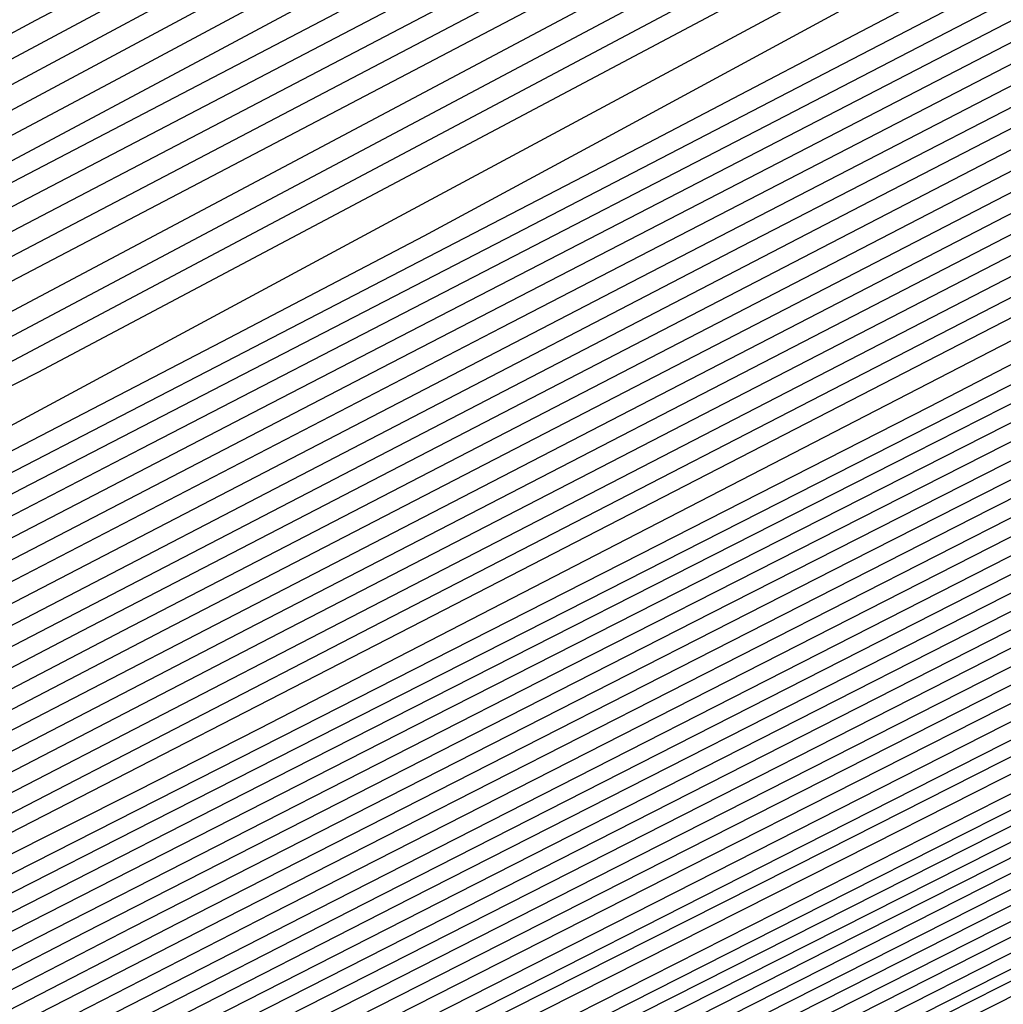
# Model space of a CAD drawing. Extents: x 3249832 to 3255657, y 13789405 to 13793316.
# Tile 373 of 656: x 3254714.92 to 3254715.95, y 13790588.89 to 13790589.91. Entities that reach past the tile are written whole.
import ezdxf

# ---------------------------------------------------------------- set-up
doc = ezdxf.new("R2010")
doc.units = 0
doc.header["$LTSCALE"] = 100
doc.header["$MEASUREMENT"] = 0
for name, color, linetype in [('GRATIO_CON', 10, 'CONTINUOUS'), ('GRATIO_ICON', 7, 'CONTINUOUS'), ('TARGETS_EAST', 7, 'CONTINUOUS')]:
    doc.layers.add(name, color=color, linetype=linetype)

# ---------------------------------------------------------------- blocks, each defined once
blk = doc.blocks.new('Gratio_032316_contours')
at = {"layer": 'GRATIO_CON', "color": 1, "linetype": 'Continuous', "flags": 128}
for points in [[(3254692.4887, 13790577.6457), (3254701.3754, 13790581.893), (3254708.9279, 13790585.5089), (3254713.1479, 13790587.5316), (3254714.7022, 13790588.2788), (3254714.9237, 13790588.3879), (3254715.009, 13790588.4331), (3254715.6077, 13790588.7367), (3254717.2331, 13790589.5577), (3254720.2439, 13790591.0777), (3254724.3823, 13790593.1684), (3254729.2359, 13790595.6237), (3254734.3423, 13790598.2124), (3254739.037, 13790600.6008), (3254742.6052, 13790602.4297), (3254744.6092, 13790603.4787), (3254745.7211, 13790604.0829)], [(3254685.5623, 13790574.3682), (3254692.9579, 13790577.8894), (3254701.6558, 13790582.0461), (3254709.0481, 13790585.5838), (3254713.1792, 13790587.561), (3254714.7014, 13790588.2896), (3254714.9188, 13790588.3948), (3254714.9975, 13790588.4372), (3254715.5498, 13790588.7195), (3254717.0499, 13790589.4795), (3254719.8386, 13790590.8887), (3254723.7244, 13790592.8524), (3254728.3822, 13790595.2091), (3254733.413, 13790597.7598), (3254738.1195, 13790600.1541), (3254741.7301, 13790602.0041), (3254743.7623, 13790603.0666), (3254744.8898, 13790603.6778)], [(3254686.1924, 13790574.6882), (3254693.4274, 13790578.1329), (3254701.9363, 13790582.1993), (3254709.1682, 13790585.6599), (3254713.2098, 13790587.5938), (3254714.6992, 13790588.3063), (3254714.9121, 13790588.4088), (3254714.9844, 13790588.4475), (3254715.4908, 13790588.7062), (3254716.8662, 13790589.403), (3254719.4332, 13790590.7003), (3254723.0664, 13790592.5365), (3254727.5286, 13790594.7946), (3254732.4837, 13790597.3072), (3254737.2019, 13790599.7074), (3254740.855, 13790601.5786), (3254742.9154, 13790602.6545), (3254744.0584, 13790603.2727), (3254745.2603, 13790603.921)], [(3254686.8224, 13790575.0082), (3254693.8968, 13790578.3764), (3254702.2169, 13790582.3524), (3254709.2883, 13790585.736), (3254713.2404, 13790587.6267), (3254714.6969, 13790588.3229), (3254714.9054, 13790588.4228), (3254714.9712, 13790588.4578), (3254715.4318, 13790588.693), (3254716.6825, 13790589.3266), (3254719.0277, 13790590.5118), (3254722.4085, 13790592.2206), (3254726.6749, 13790594.38), (3254731.5543, 13790596.8545), (3254736.2844, 13790599.2608), (3254739.9799, 13790601.153), (3254742.0685, 13790602.2424), (3254743.2271, 13790602.8675), (3254744.4453, 13790603.5235), (3254746.4302, 13790604.5655)], [(3254688.0825, 13790575.6481), (3254694.8356, 13790578.8633), (3254702.778, 13790582.6587), (3254709.5285, 13790585.8883), (3254713.3016, 13790587.6925), (3254714.6925, 13790588.3563), (3254714.8919, 13790588.4508), (3254714.9449, 13790588.4784), (3254715.3138, 13790588.6665), (3254716.3151, 13790589.1737), (3254718.2169, 13790590.1349), (3254721.0927, 13790591.5889), (3254724.9675, 13790593.5508), (3254729.6956, 13790595.9493), (3254734.4493, 13790598.3674), (3254738.2298, 13790600.3019), (3254740.3746, 13790601.4183), (3254741.5643, 13790602.0572), (3254742.8154, 13790602.7285), (3254744.8542, 13790603.7972)], [(3254688.7126, 13790575.9681), (3254695.3051, 13790579.1068), (3254703.0585, 13790582.8118), (3254709.6486, 13790585.9644), (3254713.3321, 13790587.7254), (3254714.6902, 13790588.373), (3254714.8852, 13790588.4648), (3254714.9318, 13790588.4887), (3254715.2548, 13790588.6532), (3254716.1314, 13790589.0973), (3254717.8114, 13790589.9464), (3254720.4348, 13790591.273), (3254724.1138, 13790593.1362), (3254728.7663, 13790595.4966), (3254733.5317, 13790597.9207), (3254737.3547, 13790599.8764), (3254739.5277, 13790601.0062), (3254740.733, 13790601.6521), (3254742.0005, 13790602.331), (3254744.0662, 13790603.4131), (3254746.4898, 13790604.6831)], [(3254689.3426, 13790576.2881), (3254695.7745, 13790579.3503), (3254703.3391, 13790582.965), (3254709.7687, 13790586.0406), (3254713.3627, 13790587.7583), (3254714.688, 13790588.3896), (3254714.8784, 13790588.4788), (3254714.9186, 13790588.4989), (3254715.1958, 13790588.64), (3254715.9477, 13790589.0209), (3254717.406, 13790589.758), (3254719.7768, 13790590.9571), (3254723.2601, 13790592.7216), (3254727.837, 13790595.044), (3254732.6141, 13790597.4741), (3254736.4797, 13790599.4508), (3254738.6808, 13790600.5941), (3254739.9016, 13790601.247), (3254741.1856, 13790601.9335), (3254743.2781, 13790603.029), (3254745.7336, 13790604.3149)], [(3254689.9727, 13790576.6081), (3254696.2439, 13790579.5938), (3254703.6196, 13790583.1181), (3254709.8888, 13790586.1167), (3254713.3933, 13790587.7912), (3254714.6858, 13790588.4063), (3254714.8717, 13790588.4927), (3254714.9055, 13790588.5092), (3254715.1367, 13790588.6267), (3254715.764, 13790588.9444), (3254717.0006, 13790589.5695), (3254719.1189, 13790590.6412), (3254722.4064, 13790592.307), (3254726.9076, 13790594.5914), (3254731.6966, 13790597.0274), (3254735.6046, 13790599.0253), (3254737.8339, 13790600.182), (3254739.0703, 13790600.8418), (3254740.3706, 13790601.5359), (3254742.4901, 13790602.6448), (3254744.9774, 13790603.9467)], [(3254691.2328, 13790577.248), (3254697.1828, 13790580.0808), (3254704.1807, 13790583.4244), (3254710.129, 13790586.269), (3254713.4545, 13790587.8569), (3254714.6813, 13790588.4397), (3254714.8582, 13790588.5207), (3254714.8792, 13790588.5298), (3254715.0187, 13790588.6002), (3254715.3966, 13790588.7916), (3254716.1897, 13790589.1926), (3254717.8031, 13790590.0095), (3254720.699, 13790591.4778), (3254725.0489, 13790593.6861), (3254729.8615, 13790596.1341), (3254733.8544, 13790598.1742), (3254736.14, 13790599.3578), (3254737.4076, 13790600.0316), (3254738.7408, 13790600.7409), (3254740.9141, 13790601.8765), (3254743.4649, 13790603.2103), (3254745.6215, 13790604.3595)], [(3254691.8629, 13790577.568), (3254697.6522, 13790580.3243), (3254704.4611, 13790583.5777), (3254710.2485, 13790586.3458), (3254713.4835, 13790587.8913), (3254714.6768, 13790588.4585), (3254714.8489, 13790588.537), (3254714.8506, 13790588.5348), (3254714.8518, 13790588.5334), (3254714.8527, 13790588.5327), (3254714.8664, 13790588.5395), (3254714.9598, 13790588.5869), (3254715.2129, 13790588.7152), (3254715.7842, 13790589.0041), (3254717.1452, 13790589.6936), (3254719.8453, 13790591.0632), (3254724.1196, 13790593.2335), (3254728.9439, 13790595.6874)], [(3254692.4929, 13790577.888), (3254698.1216, 13790580.5678), (3254704.7416, 13790583.7309), (3254710.3685, 13790586.422), (3254713.514, 13790587.9243), (3254714.6743, 13790588.4754), (3254714.8419, 13790588.5514), (3254714.8437, 13790588.549), (3254714.8451, 13790588.5474), (3254714.846, 13790588.5466), (3254714.8533, 13790588.5497), (3254714.9007, 13790588.5737), (3254715.0292, 13790588.6387), (3254715.3788, 13790588.8157), (3254716.4872, 13790589.3777), (3254718.9916, 13790590.6487), (3254723.1903, 13790592.7809), (3254728.0264, 13790595.2407)], [(3254690.0632, 13790576.7709), (3254693.123, 13790578.2079), (3254698.591, 13790580.8113), (3254705.0221, 13790583.884), (3254710.4885, 13790586.4982), (3254713.5444, 13790587.9574), (3254714.6719, 13790588.4924), (3254714.8349, 13790588.5658), (3254714.9582, 13790588.6248), (3254715.8092, 13790589.0544), (3254718.1159, 13790590.2241), (3254722.2424, 13790592.3192), (3254727.097, 13790594.7881), (3254731.2239, 13790596.8948), (3254733.5977, 13790598.1207), (3254734.9133, 13790598.8161), (3254736.296, 13790599.5483), (3254738.55, 13790600.7241), (3254741.1963, 13790602.1057), (3254743.4348, 13790603.2948), (3254744.6662, 13790603.9913), (3254745.0955, 13790604.2901)], [(3254691.5031, 13790577.4953), (3254694.3831, 13790578.8479), (3254699.5299, 13790581.2982), (3254705.5832, 13790584.1904), (3254710.7286, 13790586.6506), (3254713.6053, 13790588.0234), (3254714.6669, 13790588.5263), (3254714.8207, 13790588.5949), (3254714.8226, 13790588.5922), (3254714.824, 13790588.5906), (3254714.8248, 13790588.5899), (3254714.9363, 13790588.6462), (3254715.7142, 13790589.0415), (3254717.8254, 13790590.114), (3254721.6036, 13790592.0332), (3254726.0488, 13790594.2943), (3254729.8279, 13790596.2235)], [(3254692.223, 13790577.8575), (3254695.0131, 13790579.1679), (3254699.9993, 13790581.5417), (3254705.8637, 13790584.3435), (3254710.8487, 13790586.7268), (3254713.6358, 13790588.0564), (3254714.6644, 13790588.5433), (3254714.8135, 13790588.6094), (3254714.8155, 13790588.6067), (3254714.8167, 13790588.6052), (3254714.8175, 13790588.6047), (3254714.9237, 13790588.6587), (3254715.6658, 13790589.036), (3254717.6798, 13790590.0593), (3254721.2841, 13790591.8904), (3254725.5247, 13790594.0474), (3254729.1299, 13790595.8879)], [(3254691.9397, 13790577.7794), (3254692.9429, 13790578.2197), (3254695.6432, 13790579.4879), (3254700.4687, 13790581.7852), (3254706.1444, 13790584.4965), (3254710.9692, 13790586.8024), (3254713.6674, 13790588.0883), (3254714.6638, 13790588.5586), (3254714.8084, 13790588.6225), (3254714.9107, 13790588.672), (3254715.6173, 13790589.0306), (3254717.5342, 13790590.0047), (3254720.9645, 13790591.7475), (3254725.0006, 13790593.8006), (3254728.4319, 13790595.5522)], [(3254692.538, 13790578.1391), (3254692.693, 13790578.1563), (3254693.6629, 13790578.5819), (3254696.2732, 13790579.8078), (3254700.9381, 13790582.0287), (3254706.4249, 13790584.6497), (3254711.0892, 13790586.8787), (3254713.6977, 13790588.1215), (3254714.661, 13790588.5758), (3254714.801, 13790588.6374), (3254714.8981, 13790588.6844), (3254715.5689, 13790589.0251), (3254717.3886, 13790589.95), (3254720.645, 13790591.6047), (3254724.4765, 13790593.5537), (3254727.7338, 13790595.2166)], [(3254692.4376, 13790578.3629), (3254693.5455, 13790578.8053), (3254693.973, 13790578.9262), (3254694.0553, 13790578.894), (3254694.1997, 13790578.91), (3254695.1028, 13790579.3063), (3254697.5333, 13790580.4478), (3254701.877, 13790582.5157), (3254706.986, 13790584.9561), (3254711.3292, 13790587.0312), (3254713.7583, 13790588.1878), (3254714.6556, 13790588.6103), (3254714.7861, 13790588.6673), (3254714.873, 13790588.7094), (3254715.4721, 13790589.0141), (3254717.0973, 13790589.8407), (3254720.006, 13790591.3189), (3254723.4283, 13790593.06), (3254726.3378, 13790594.5453), (3254728.0364, 13790595.4225)], [(3254691.1475, 13790577.8377), (3254693.1821, 13790578.7265), (3254694.3011, 13790579.1761), (3254694.732, 13790579.3012), (3254694.814, 13790579.2715), (3254694.9531, 13790579.2868), (3254695.8227, 13790579.6685), (3254698.1634, 13790580.7678), (3254702.3464, 13790582.7592), (3254707.2665, 13790585.1092), (3254711.4492, 13790587.1075), (3254713.7886, 13790588.221), (3254714.6529, 13790588.6275), (3254714.7787, 13790588.6822), (3254714.8604, 13790588.7218), (3254715.4237, 13790589.0086), (3254716.9517, 13790589.786), (3254719.6864, 13790591.1761), (3254722.9042, 13790592.8131), (3254725.6398, 13790594.2097), (3254727.242, 13790595.0371)], [(3254691.8705, 13790578.1904), (3254693.9267, 13790579.0902), (3254695.0567, 13790579.5469), (3254695.491, 13790579.6762), (3254695.5727, 13790579.6489), (3254695.7064, 13790579.6637), (3254696.5427, 13790580.0307), (3254698.7935, 13790581.0877), (3254702.8158, 13790583.0027), (3254707.547, 13790585.2624), (3254711.5691, 13790587.1837), (3254713.8189, 13790588.2542), (3254714.6502, 13790588.6447), (3254714.7713, 13790588.6972), (3254714.8479, 13790588.7343), (3254715.3752, 13790589.003), (3254716.8061, 13790589.7314), (3254719.3669, 13790591.0332), (3254722.3801, 13790592.5662), (3254724.9418, 13790593.874), (3254726.4475, 13790594.6516), (3254727.4901, 13790595.1998)], [(3254692.5936, 13790578.5431), (3254694.6713, 13790579.4538), (3254695.8124, 13790579.9177), (3254696.25, 13790580.0512), (3254696.3314, 13790580.0263), (3254696.4597, 13790580.0405), (3254697.2626, 13790580.3929), (3254699.4235, 13790581.4077), (3254703.2852, 13790583.2462), (3254707.8275, 13790585.4156), (3254711.6891, 13790587.26), (3254713.8492, 13790588.2873), (3254714.6475, 13790588.662), (3254714.7639, 13790588.7121), (3254714.8353, 13790588.7468), (3254715.3268, 13790588.9975), (3254716.6604, 13790589.6767), (3254719.0474, 13790590.8904), (3254721.856, 13790592.3194), (3254724.2438, 13790593.5384), (3254725.6531, 13790594.2662), (3254726.6653, 13790594.798), (3254728.1466, 13790595.5731)], [(3254700.6836, 13790582.0477), (3254704.2241, 13790583.7332), (3254708.3885, 13790585.7219), (3254711.9291, 13790587.4125), (3254713.9098, 13790588.3537), (3254714.642, 13790588.6964), (3254714.749, 13790588.742), (3254714.8102, 13790588.7717), (3254715.23, 13790588.9865), (3254716.3692, 13790589.5674), (3254718.4083, 13790590.6046), (3254720.8078, 13790591.8256), (3254722.8477, 13790592.8671), (3254724.0641, 13790593.4953), (3254725.0157, 13790593.9944), (3254726.5167, 13790594.7781), (3254729.0938, 13790596.1143)], [(3254701.3137, 13790582.3677), (3254704.6935, 13790583.9767), (3254708.669, 13790585.8752), (3254712.049, 13790587.489), (3254713.94, 13790588.3874), (3254714.6391, 13790588.7144), (3254714.7414, 13790588.7579), (3254714.7974, 13790588.785), (3254715.1815, 13790588.9815), (3254716.2235, 13790589.513), (3254718.0888, 13790590.4619), (3254720.2837, 13790591.5788), (3254722.1497, 13790592.5315), (3254723.2697, 13790593.1098), (3254724.1909, 13790593.5926), (3254725.7018, 13790594.3806), (3254728.3058, 13790595.7302)], [(3254701.9437, 13790582.6876), (3254705.1629, 13790584.2202), (3254708.9495, 13790586.0285), (3254712.1689, 13790587.5656), (3254713.9701, 13790588.4213), (3254714.6361, 13790588.7328), (3254714.7336, 13790588.7741), (3254714.7846, 13790588.7985), (3254715.1329, 13790588.9767), (3254716.0778, 13790589.4587), (3254717.7692, 13790590.3191), (3254719.7596, 13790591.3319), (3254721.4517, 13790592.1958), (3254722.4752, 13790592.7244), (3254723.3661, 13790593.1908), (3254724.8869, 13790593.9831), (3254727.5178, 13790595.346)], [(3254702.5738, 13790583.0076), (3254705.6323, 13790584.4637), (3254709.2299, 13790586.1817), (3254712.2886, 13790587.6421), (3254713.9998, 13790588.455), (3254714.6326, 13790588.7506), (3254714.7255, 13790588.7888), (3254714.7273, 13790588.7861), (3254714.7281, 13790588.7855), (3254714.7281, 13790588.7864), (3254714.7724, 13790588.8109), (3254715.0843, 13790588.9718), (3254715.9321, 13790589.4043), (3254717.4497, 13790590.1763), (3254719.2354, 13790591.0851), (3254720.7537, 13790591.8602), (3254721.6807, 13790592.3389), (3254722.5413, 13790592.7889), (3254724.0719, 13790593.5856), (3254726.7297, 13790594.9619), (3254729.8532, 13790596.5828)], [(3254703.8339, 13790583.6476), (3254706.5712, 13790584.9507), (3254709.7909, 13790586.4883), (3254712.5282, 13790587.7952), (3254714.0597, 13790588.5228), (3254714.626, 13790588.7873), (3254714.7093, 13790588.8215), (3254714.7111, 13790588.8191), (3254714.7121, 13790588.8186), (3254714.7123, 13790588.8193), (3254714.7466, 13790588.8382), (3254714.9871, 13790588.9622), (3254715.6406, 13790589.2957), (3254716.8106, 13790589.8908), (3254718.1872, 13790590.5913), (3254719.3576, 13790591.1889), (3254720.0918, 13790591.568), (3254720.8917, 13790591.9853), (3254722.442, 13790592.7905), (3254725.1537, 13790594.1936), (3254728.3408, 13790595.8464)], [(3254703.0221, 13790583.2904), (3254704.4639, 13790583.9676), (3254707.0406, 13790585.1942), (3254710.0713, 13790586.6415), (3254712.6481, 13790587.8718), (3254714.0896, 13790588.5567), (3254714.6228, 13790588.8057), (3254714.7012, 13790588.8378), (3254714.703, 13790588.8356), (3254714.7041, 13790588.8351), (3254714.7044, 13790588.8357), (3254714.7337, 13790588.8518), (3254714.9385, 13790588.9574), (3254715.4949, 13790589.2413), (3254716.491, 13790589.748), (3254717.6631, 13790590.3445), (3254718.6596, 13790590.8532), (3254719.2974, 13790591.1825), (3254720.0669, 13790591.5835), (3254721.6271, 13790592.393), (3254724.3657, 13790593.8095), (3254727.5846, 13790595.4782)], [(3254703.7421, 13790583.6526), (3254705.094, 13790584.2875), (3254707.51, 13790585.4377), (3254710.3518, 13790586.7948), (3254712.7679, 13790587.9484), (3254714.1196, 13790588.5905), (3254714.6195, 13790588.824), (3254714.6931, 13790588.8542), (3254714.695, 13790588.8521), (3254714.696, 13790588.8516), (3254714.6965, 13790588.8522), (3254714.7208, 13790588.8655), (3254714.8899, 13790588.9526), (3254715.3492, 13790589.187), (3254716.1715, 13790589.6053), (3254717.139, 13790590.0976), (3254717.9616, 13790590.5176), (3254718.5029, 13790590.7971), (3254719.2421, 13790591.1817), (3254720.8122, 13790591.9955), (3254723.5777, 13790593.4253), (3254726.8284, 13790595.11), (3254729.5854, 13790596.5514)], [(3254703.9931, 13790583.809), (3254704.462, 13790584.0148), (3254705.724, 13790584.6075), (3254707.9794, 13790585.6812), (3254710.6323, 13790586.9481), (3254712.8877, 13790588.025), (3254714.1495, 13790588.6244), (3254714.6163, 13790588.8424), (3254714.685, 13790588.8706), (3254714.6869, 13790588.8687), (3254714.688, 13790588.8682), (3254714.6886, 13790588.8686), (3254714.7079, 13790588.8791), (3254714.8413, 13790588.9479), (3254715.2035, 13790589.1327), (3254715.8519, 13790589.4625), (3254716.6149, 13790589.8508), (3254717.2636, 13790590.1819), (3254717.7084, 13790590.4116), (3254718.4173, 13790590.7799), (3254719.9972, 13790591.598), (3254722.7897, 13790593.0412), (3254726.0722, 13790594.7418), (3254728.8565, 13790596.1965)], [(3254711.1932, 13790587.2546), (3254713.1273, 13790588.1781), (3254714.2094, 13790588.6922), (3254714.6097, 13790588.8791), (3254714.6689, 13790588.9033), (3254714.6707, 13790588.9017), (3254714.672, 13790588.9012), (3254714.6729, 13790588.9015), (3254714.6821, 13790588.9064), (3254714.7441, 13790588.9383), (3254714.9121, 13790589.024), (3254715.2128, 13790589.177), (3254715.5667, 13790589.3571), (3254715.8676, 13790589.5107), (3254716.1195, 13790589.6407), (3254716.7677, 13790589.9763), (3254718.3674, 13790590.8029), (3254721.2136, 13790592.2729), (3254724.5597, 13790594.0055), (3254727.3987, 13790595.4866)], [(3254701.9933, 13790583.1284), (3254704.3506, 13790584.1812), (3254705.6355, 13790584.7383), (3254706.1168, 13790584.9264), (3254706.1942, 13790584.9331), (3254706.2531, 13790584.9396), (3254706.6218, 13790585.1014), (3254707.6142, 13790585.5674), (3254709.3877, 13790586.4117), (3254711.4737, 13790587.4079), (3254713.2472, 13790588.2547), (3254714.2431, 13790588.7279), (3254714.6363, 13790588.9126), (3254714.7615, 13790588.9709), (3254714.8903, 13790589.0341), (3254715.041, 13790589.1098), (3254715.1689, 13790589.1748), (3254715.3248, 13790589.2552), (3254715.9428, 13790589.5745), (3254717.5524, 13790590.4054), (3254720.4256, 13790591.8887), (3254723.8035, 13790593.6373), (3254726.6698, 13790595.1317), (3254728.2624, 13790595.9821)], [(3254692.1954, 13790578.7312), (3254695.8729, 13790580.3923), (3254699.5123, 13790582.0369), (3254702.7163, 13790583.4811), (3254705.0951, 13790584.5448), (3254706.3911, 13790585.1091), (3254706.8758, 13790585.3014), (3254706.9529, 13790585.3105), (3254707.0065, 13790585.3164), (3254707.3418, 13790585.4636), (3254708.2443, 13790585.8874), (3254709.8571, 13790586.6552), (3254711.7541, 13790587.5612), (3254713.367, 13790588.3312), (3254714.2693, 13790588.7599), (3254714.6032, 13790588.9158), (3254714.6527, 13790588.936), (3254714.7384, 13790588.9781), (3254715.3273, 13790589.2809), (3254716.923, 13790590.1036), (3254719.7767, 13790591.5764), (3254723.1315, 13790593.3125), (3254725.9781, 13790594.796), (3254727.5602, 13790595.6396)], [(3254710.3265, 13790586.8987), (3254712.0346, 13790587.7144), (3254713.4868, 13790588.4078), (3254714.2993, 13790588.7938), (3254714.5999, 13790588.9341), (3254714.6444, 13790588.9523), (3254714.646, 13790588.9511), (3254714.6473, 13790588.9509), (3254714.6483, 13790588.9511), (3254714.7284, 13790588.9926), (3254715.2859, 13790589.2805), (3254716.7985, 13790590.0611), (3254719.5049, 13790591.4582), (3254722.687, 13790593.105), (3254725.3872, 13790594.5123), (3254726.8879, 13790595.3125), (3254727.4304, 13790595.6251)], [(3254711.2653, 13790587.3857), (3254712.5955, 13790588.021), (3254713.7265, 13790588.5609), (3254714.3592, 13790588.8615), (3254714.5933, 13790588.9708), (3254714.628, 13790588.985), (3254714.6292, 13790588.9841), (3254714.6302, 13790588.984), (3254714.631, 13790588.9845), (3254714.7024, 13790589.0221), (3254715.1995, 13790589.2794), (3254716.5481, 13790589.976), (3254718.961, 13790591.2218), (3254721.7979, 13790592.6902), (3254724.2052, 13790593.9448), (3254725.5432, 13790594.6582), (3254726.0268, 13790594.9369), (3254726.0851, 13790594.9963), (3254726.1306, 13790595.0453), (3254726.5114, 13790595.2683), (3254727.5597, 13790595.8436)], [(3254711.7347, 13790587.6292), (3254712.876, 13790588.1742), (3254713.8463, 13790588.6375), (3254714.3891, 13790588.8954), (3254714.59, 13790588.9892), (3254714.6197, 13790589.0013), (3254714.6208, 13790589.0006), (3254714.6217, 13790589.0006), (3254714.6223, 13790589.0012), (3254714.6894, 13790589.0368), (3254715.1563, 13790589.2789), (3254716.4229, 13790589.9334), (3254718.6891, 13790591.1036), (3254721.3534, 13790592.4827), (3254723.6143, 13790593.661), (3254724.8709, 13790594.331), (3254725.3251, 13790594.5928), (3254725.3798, 13790594.6486), (3254725.4264, 13790594.6967), (3254725.8112, 13790594.9207), (3254726.8692, 13790595.5005), (3254728.8273, 13790596.5582)], [(3254711.3945, 13790587.4873), (3254712.2041, 13790587.8727), (3254713.1565, 13790588.3275), (3254713.9661, 13790588.7141), (3254714.4191, 13790588.9293), (3254714.5867, 13790589.0075), (3254714.6115, 13790589.0177), (3254714.6124, 13790589.017), (3254714.6131, 13790589.0171), (3254714.6137, 13790589.018), (3254714.6764, 13790589.0516), (3254715.1131, 13790589.2783), (3254716.2977, 13790589.8908), (3254718.4171, 13790590.9854), (3254720.9089, 13790592.2753), (3254723.0233, 13790593.3773), (3254724.1985, 13790594.0039), (3254724.6233, 13790594.2487), (3254724.6745, 13790594.3009), (3254724.7222, 13790594.3481), (3254725.1109, 13790594.5731), (3254726.1787, 13790595.1573), (3254728.1544, 13790596.2242)], [(3254711.6614, 13790587.6367), (3254712.0246, 13790587.8073), (3254712.6736, 13790588.1162), (3254713.4369, 13790588.4808), (3254714.0859, 13790588.7907), (3254714.449, 13790588.9632), (3254714.5834, 13790589.0259), (3254714.6033, 13790589.034), (3254714.604, 13790589.0335), (3254714.6046, 13790589.0337), (3254714.6051, 13790589.0347), (3254714.6634, 13790589.0663), (3254715.0699, 13790589.2778), (3254716.1725, 13790589.8482), (3254718.1451, 13790590.8673), (3254720.4644, 13790592.0678), (3254722.4324, 13790593.0936), (3254723.5262, 13790593.6768), (3254723.9216, 13790593.9046), (3254723.9692, 13790593.9532), (3254724.018, 13790593.9995), (3254724.4106, 13790594.2254), (3254725.4882, 13790594.8142), (3254727.4816, 13790595.8902)], [(3254711.0516, 13790587.454), (3254712.4361, 13790588.0756), (3254712.9476, 13790588.3015), (3254713.0223, 13790588.33), (3254713.0332, 13790588.3312), (3254713.1013, 13790588.3611), (3254713.2847, 13790588.4472), (3254713.6124, 13790588.6033), (3254713.9979, 13790588.7873), (3254714.3257, 13790588.9438), (3254714.5093, 13790589.031), (3254714.5773, 13790589.0632), (3254714.5876, 13790589.0685), (3254714.6374, 13790589.0959), (3254714.9834, 13790589.2767), (3254715.922, 13790589.763), (3254717.6012, 13790590.6309), (3254719.5753, 13790591.653), (3254721.2505, 13790592.5261), (3254722.1815, 13790593.0225)], [(3254711.7963, 13790587.817), (3254713.1969, 13790588.4475), (3254713.7463, 13790588.6934), (3254713.914, 13790588.7687), (3254714.0816, 13790588.8472), (3254714.2783, 13790588.9407), (3254714.4455, 13790589.0204), (3254714.539, 13790589.0649), (3254714.5738, 13790589.0815), (3254714.579, 13790589.085), (3254714.6245, 13790589.1106), (3254714.9403, 13790589.2762), (3254715.7968, 13790589.7204), (3254717.3292, 13790590.5127), (3254719.1308, 13790591.4455), (3254720.6595, 13790592.2423), (3254721.5092, 13790592.6953), (3254721.8163, 13790592.8724), (3254721.8533, 13790592.9101), (3254721.9054, 13790592.9536), (3254722.3098, 13790593.1826), (3254723.4167, 13790593.7848), (3254725.4632, 13790594.8881), (3254728.235, 13790596.3789)], [(3254702.4719, 13790583.6289), (3254706.4481, 13790585.4262), (3254709.947, 13790587.0081), (3254712.5408, 13790588.181), (3254713.9476, 13790588.8171), (3254714.4672, 13790589.052), (3254714.5448, 13790589.0872), (3254714.5512, 13790589.0903), (3254714.5588, 13790589.0945), (3254714.5654, 13790589.0991), (3254714.61, 13790589.1246), (3254714.8969, 13790589.2756), (3254715.6716, 13790589.6779), (3254717.0573, 13790590.3945), (3254718.6863, 13790591.2381), (3254720.0686, 13790591.9586), (3254720.8368, 13790592.3682), (3254721.1146, 13790592.5283), (3254721.148, 13790592.5624), (3254721.2012, 13790592.605), (3254721.6096, 13790592.8349), (3254722.7262, 13790593.4417), (3254724.7904, 13790594.5541), (3254727.586, 13790596.0576)], [(3254703.0082, 13790583.8967), (3254706.8625, 13790585.639), (3254710.208, 13790587.1516), (3254712.6684, 13790588.2639), (3254714.0003, 13790588.8658), (3254714.4912, 13790589.0878), (3254714.5617, 13790589.1206), (3254714.5986, 13790589.1417), (3254714.8539, 13790589.2761), (3254715.5465, 13790589.6357), (3254716.7853, 13790590.2764), (3254718.2417, 13790591.0307), (3254719.4776, 13790591.6748), (3254720.1645, 13790592.0411), (3254720.4128, 13790592.1842), (3254720.4427, 13790592.2146), (3254720.497, 13790592.2564), (3254720.9093, 13790592.4873), (3254722.0357, 13790593.0985), (3254724.1176, 13790594.22), (3254726.937, 13790595.7362), (3254730.1613, 13790597.4701)], [(3254704.0706, 13790584.4276), (3254707.6682, 13790586.0538), (3254710.6917, 13790587.4206), (3254712.8723, 13790588.4059), (3254714.0475, 13790588.936), (3254714.4813, 13790589.1309), (3254714.5442, 13790589.1589), (3254714.5727, 13790589.1746), (3254714.7677, 13790589.277), (3254715.2961, 13790589.5514), (3254716.2414, 13790590.0403), (3254717.3527, 13790590.6158), (3254718.2957, 13790591.1073), (3254718.8198, 13790591.3868), (3254719.0093, 13790591.496), (3254719.0321, 13790591.5192), (3254719.0886, 13790591.5592), (3254719.5087, 13790591.7921), (3254720.6547, 13790592.4123), (3254722.7719, 13790593.552), (3254725.639, 13790595.0934), (3254728.9176, 13790596.8565)], [(3254700.8064, 13790582.9786), (3254704.6018, 13790584.6931), (3254708.071, 13790586.2612), (3254710.9336, 13790587.5551), (3254712.9743, 13790588.4768), (3254714.0712, 13790588.971), (3254714.4764, 13790589.1524), (3254714.5354, 13790589.1781), (3254714.5597, 13790589.1911), (3254714.7245, 13790589.2775), (3254715.1709, 13790589.5093), (3254715.9694, 13790589.9222), (3254716.9082, 13790590.4084), (3254717.7048, 13790590.8236), (3254718.1475, 13790591.0596), (3254718.3075, 13790591.1519), (3254718.3268, 13790591.1715), (3254718.3844, 13790591.2106), (3254718.8085, 13790591.4444), (3254719.9642, 13790592.0692), (3254722.0991, 13790593.2179), (3254724.99, 13790594.772), (3254728.2958, 13790596.5497)], [(3254701.3941, 13790583.2696), (3254705.133, 13790584.9586), (3254708.4739, 13790586.4686), (3254711.1755, 13790587.6896), (3254713.0762, 13790588.5478), (3254714.0948, 13790589.0061), (3254714.4714, 13790589.1739), (3254714.5266, 13790589.1973), (3254714.5468, 13790589.2076), (3254714.6814, 13790589.278), (3254715.0458, 13790589.4671), (3254715.6975, 13790589.8042), (3254716.4637, 13790590.201), (3254717.1138, 13790590.5398), (3254717.4752, 13790590.7325), (3254717.6058, 13790590.8078), (3254717.6215, 13790590.8238), (3254717.6802, 13790590.862), (3254718.1082, 13790591.0968), (3254719.2737, 13790591.726), (3254721.4263, 13790592.8839), (3254724.341, 13790594.4506), (3254727.6739, 13790596.2429)], [(3254701.9819, 13790583.5606), (3254705.6642, 13790585.224), (3254708.8767, 13790586.676), (3254711.4174, 13790587.8241), (3254713.1782, 13790588.6188), (3254714.1184, 13790589.0412), (3254714.4664, 13790589.1955), (3254714.5178, 13790589.2164), (3254714.5338, 13790589.224), (3254714.6383, 13790589.2785), (3254714.9206, 13790589.425), (3254715.4255, 13790589.6862), (3254716.0189, 13790589.994), (3254716.5222, 13790590.2577), (3254716.8632, 13790590.4421), (3254717.3969, 13790590.7351), (3254718.5849, 13790591.38), (3254720.754, 13790592.549), (3254723.692, 13790594.1291), (3254727.0521, 13790595.9361), (3254730.4743, 13790597.7793)], [(3254703.1573, 13790584.1426), (3254706.7266, 13790585.7549), (3254709.6823, 13790587.0907), (3254711.9011, 13790588.0931), (3254713.3821, 13790588.7607), (3254714.1657, 13790589.1113), (3254714.4565, 13790589.2385), (3254714.5002, 13790589.2548), (3254714.5079, 13790589.257), (3254714.552, 13790589.2794), (3254714.6702, 13790589.3407), (3254714.8816, 13790589.45), (3254715.13, 13790589.5789), (3254715.3407, 13790589.6893), (3254715.5204, 13790589.7863), (3254716.0028, 13790590.048), (3254717.2029, 13790590.6954), (3254719.4081, 13790591.8815), (3254722.394, 13790593.4864), (3254725.8084, 13790595.3225), (3254729.286, 13790597.1955)], [(3254692.4447, 13790579.4765), (3254693.9195, 13790580.094), (3254694.8219, 13790580.4629), (3254695.7079, 13790580.8348), (3254697.3278, 13790581.5479), (3254700.1787, 13790582.826), (3254703.745, 13790584.4337), (3254707.2578, 13790586.0204), (3254710.0852, 13790587.2981), (3254712.143, 13790588.2276), (3254713.4841, 13790588.8317), (3254714.1913, 13790589.1474), (3254714.4667, 13790589.2679), (3254714.5427, 13790589.3004), (3254714.6089, 13790589.3323), (3254714.6855, 13790589.3712), (3254714.7499, 13790589.4049), (3254714.849, 13790589.4584), (3254715.3057, 13790589.7045), (3254716.5119, 13790590.3531), (3254718.7351, 13790591.5477), (3254721.7449, 13790593.1651), (3254725.1866, 13790595.0157), (3254728.6918, 13790596.9035)], [(3254691.1409, 13790578.9669), (3254692.98, 13790579.7421), (3254694.4663, 13790580.3647), (3254695.3756, 13790580.7371), (3254696.2682, 13790581.1125), (3254697.9006, 13790581.8318), (3254700.7694, 13790583.1183), (3254704.3327, 13790584.7247), (3254707.789, 13790586.2859), (3254710.488, 13790587.5055), (3254712.3848, 13790588.3621), (3254713.5859, 13790588.9028), (3254714.274, 13790589.215), (3254714.9379, 13790589.5467), (3254716.1424, 13790590.1862), (3254718.3035, 13790591.3443), (3254721.242, 13790592.9223), (3254724.6294, 13790594.7436), (3254728.1169, 13790596.6219)], [(3254691.6619, 13790579.2263), (3254693.5153, 13790580.0077), (3254695.013, 13790580.6355), (3254695.9292, 13790581.0113), (3254696.8285, 13790581.3903), (3254698.4734, 13790582.1157), (3254701.3601, 13790583.4106), (3254704.9205, 13790585.0157), (3254708.3202, 13790586.5513), (3254710.8908, 13790587.7129), (3254712.6266, 13790588.4968), (3254713.6875, 13790588.9742), (3254714.2931, 13790589.2489), (3254714.9014, 13790589.5534), (3254716.0298, 13790590.1526), (3254718.063, 13790591.2422), (3254720.854, 13790592.741), (3254724.1231, 13790594.4989), (3254727.5569, 13790596.3484)], [(3254690.8905, 13790578.9855), (3254692.7039, 13790579.7452), (3254694.5859, 13790580.5388), (3254696.1065, 13790581.177), (3254697.0364, 13790581.5597), (3254697.9491, 13790581.9458), (3254699.6191, 13790582.6835), (3254702.5415, 13790583.9951), (3254706.0959, 13790585.5977), (3254709.3826, 13790587.0822), (3254711.6964, 13790588.1277), (3254713.1101, 13790588.766), (3254713.8907, 13790589.1169), (3254714.3312, 13790589.3167), (3254714.8283, 13790589.5669), (3254715.8046, 13790590.0856), (3254717.5818, 13790591.0379), (3254720.078, 13790592.3785), (3254723.1105, 13790594.0093), (3254726.4371, 13790595.8013), (3254729.5778, 13790597.5011)], [(3254691.3976, 13790579.2391), (3254693.2248, 13790580.0046), (3254695.1212, 13790580.8044), (3254696.6533, 13790581.4477), (3254697.6063, 13790581.8413), (3254698.6396, 13790582.2824), (3254700.6311, 13790583.1661), (3254704.1084, 13790584.7287), (3254708.1971, 13790586.5724), (3254711.6727, 13790588.1403), (3254713.6629, 13790589.0401), (3254714.7058, 13790589.5349), (3254715.692, 13790590.0521), (3254717.3412, 13790590.9358), (3254719.69, 13790592.1973), (3254722.6041, 13790593.7646), (3254725.8771, 13790595.5277), (3254729.0129, 13790597.2246)], [(3254691.9048, 13790579.4927), (3254693.7458, 13790580.264), (3254695.6565, 13790581.07), (3254697.2001, 13790581.7185), (3254698.1558, 13790582.1136), (3254699.1668, 13790582.5452), (3254701.0922, 13790583.3994), (3254704.4507, 13790584.9087), (3254708.3999, 13790586.6893), (3254711.7567, 13790588.2038), (3254713.6768, 13790589.0716), (3254714.6686, 13790589.5413), (3254715.5794, 13790590.0186), (3254717.1006, 13790590.8337), (3254719.302, 13790592.016), (3254722.0978, 13790593.5198), (3254725.3172, 13790595.2542), (3254728.4479, 13790596.9482)], [(3254692.4119, 13790579.7463), (3254694.2668, 13790580.5234), (3254696.1918, 13790581.3356), (3254697.7468, 13790581.9892), (3254698.7053, 13790582.3859), (3254699.694, 13790582.8079), (3254701.5532, 13790583.6328), (3254704.7931, 13790585.0887), (3254708.6026, 13790586.8063), (3254711.8408, 13790588.2672), (3254713.6906, 13790589.1031), (3254714.6315, 13790589.5478), (3254715.4668, 13790589.985), (3254716.86, 13790590.7315), (3254718.914, 13790591.8348), (3254721.5915, 13790593.2751), (3254724.7573, 13790594.9806), (3254727.883, 13790596.6718)], [(3254691.9747, 13790579.6588), (3254693.4262, 13790580.2535), (3254695.3087, 13790581.0423), (3254697.2624, 13790581.8668), (3254698.8404, 13790582.5307), (3254699.8043, 13790582.9306), (3254700.7484, 13790583.3335), (3254702.4753, 13790584.0996), (3254705.4777, 13790585.4486), (3254709.008, 13790587.0402), (3254712.0088, 13790588.394), (3254713.7183, 13790589.1662), (3254714.5571, 13790589.5607), (3254715.2416, 13790589.918), (3254716.3788, 13790590.5273), (3254718.1379, 13790591.4723), (3254720.5789, 13790592.7855), (3254723.6374, 13790594.4335), (3254726.7531, 13790596.119), (3254729.2417, 13790597.4788)], [(3254702.9364, 13790584.333), (3254705.8199, 13790585.6287), (3254709.2102, 13790587.1576), (3254712.0914, 13790588.4587), (3254713.7014, 13790589.1857), (3254714.2947, 13790589.4534), (3254714.3796, 13790589.4915), (3254714.3797, 13790589.4914), (3254714.3801, 13790589.4912), (3254714.3811, 13790589.4904), (3254714.4103, 13790589.5037), (3254714.6048, 13790589.6053), (3254715.1291, 13790589.8844), (3254716.1382, 13790590.4251), (3254717.7499, 13790591.291), (3254720.0725, 13790592.5408), (3254723.0775, 13790594.16), (3254726.1882, 13790595.8426), (3254728.6914, 13790597.2097)], [(3254703.3974, 13790584.5664), (3254706.1622, 13790585.8087), (3254709.4129, 13790587.2746), (3254712.1754, 13790588.5219), (3254713.7193, 13790589.2188), (3254714.2884, 13790589.4752), (3254714.3699, 13790589.5115), (3254714.3701, 13790589.5115), (3254714.3705, 13790589.5114), (3254714.3713, 13790589.5109), (3254714.3965, 13790589.5224), (3254714.5643, 13790589.6101), (3254715.0166, 13790589.8508), (3254715.8977, 13790590.323), (3254717.3619, 13790591.1098), (3254719.5662, 13790592.296), (3254722.5175, 13790593.8864), (3254725.6233, 13790595.5662), (3254728.141, 13790596.9406)], [(3254703.8584, 13790584.7998), (3254706.5044, 13790585.9887), (3254709.6155, 13790587.3916), (3254712.2595, 13790588.5852), (3254713.7372, 13790589.2519), (3254714.282, 13790589.497), (3254714.3602, 13790589.5316), (3254714.3605, 13790589.5315), (3254714.3608, 13790589.5316), (3254714.3615, 13790589.5313), (3254714.3827, 13790589.5411), (3254714.5238, 13790589.6148), (3254714.9041, 13790589.8173), (3254715.6571, 13790590.2208), (3254716.9739, 13790590.9285), (3254719.0599, 13790592.0513), (3254721.9576, 13790593.6129), (3254725.0584, 13790595.2898), (3254727.5907, 13790596.6714)], [(3254703.3843, 13790584.6475), (3254704.7805, 13790585.2666), (3254707.189, 13790586.3488), (3254710.0209, 13790587.6257), (3254712.4277, 13790588.7118), (3254713.773, 13790589.3181), (3254714.2693, 13790589.5406), (3254714.3408, 13790589.5717), (3254714.3412, 13790589.5717), (3254714.3415, 13790589.572), (3254714.342, 13790589.5722), (3254714.3552, 13790589.5785), (3254714.4428, 13790589.6244), (3254714.679, 13790589.7501), (3254715.176, 13790590.0165), (3254716.1979, 13790590.566), (3254718.0473, 13790591.5617), (3254720.8377, 13790593.0658), (3254723.9285, 13790594.7369), (3254726.4901, 13790596.1332), (3254727.9069, 13790596.9257)], [(3254703.9115, 13790584.9103), (3254705.2415, 13790585.5), (3254707.5312, 13790586.5288), (3254710.2235, 13790587.7427), (3254712.5117, 13790588.7751), (3254713.791, 13790589.3512), (3254714.2629, 13790589.5624), (3254714.331, 13790589.5918), (3254714.3316, 13790589.5917), (3254714.3319, 13790589.5922), (3254714.3322, 13790589.5926), (3254714.3414, 13790589.5972), (3254714.4023, 13790589.6291), (3254714.5665, 13790589.7165), (3254714.9354, 13790589.9143), (3254715.8099, 13790590.3848), (3254717.5409, 13790591.317), (3254720.2778, 13790592.7922), (3254723.3636, 13790594.4605), (3254725.9398, 13790595.8641), (3254727.3671, 13790596.6612)]]:
    blk.add_lwpolyline(points, dxfattribs=at)
at = {"layer": 'GRATIO_ICON', "color": 7, "linetype": 'Continuous', "flags": 128}
for points in [[(3254691.8242, 13790577.3091), (3254700.7926, 13790581.5952), (3254708.4571, 13790585.2636), (3254712.8159, 13790587.3508), (3254714.5108, 13790588.1631), (3254714.8444, 13790588.3246), (3254714.9055, 13790588.3566), (3254714.9274, 13790588.3704), (3254714.9301, 13790588.3748), (3254715.022, 13790588.4234), (3254715.6667, 13790588.7503), (3254717.4167, 13790589.6343), (3254720.6493, 13790591.2662), (3254725.0402, 13790593.4842), (3254730.0896, 13790596.0383), (3254735.2717, 13790598.665), (3254739.9546, 13790601.0474), (3254743.4802, 13790602.8552), (3254745.4562, 13790603.8908)], [(3254687.4525, 13790575.3281), (3254694.3662, 13790578.6198), (3254702.4974, 13790582.5055), (3254709.4084, 13790585.8122), (3254713.271, 13790587.6596), (3254714.6947, 13790588.3396), (3254714.8986, 13790588.4368), (3254714.9581, 13790588.4681), (3254715.3728, 13790588.6797), (3254716.4988, 13790589.2502), (3254718.6223, 13790590.3233), (3254721.7506, 13790591.9048), (3254725.8212, 13790593.9654), (3254730.625, 13790596.4019), (3254735.3668, 13790598.8141), (3254739.1049, 13790600.7275), (3254741.2215, 13790601.8303), (3254742.3957, 13790602.4624), (3254743.6304, 13790603.126), (3254745.6422, 13790604.1814)], [(3254690.6028, 13790576.928), (3254696.7133, 13790579.8373), (3254703.9002, 13790583.2712), (3254710.0089, 13790586.1928), (3254713.4239, 13790587.8241), (3254714.6835, 13790588.423), (3254714.865, 13790588.5067), (3254714.8923, 13790588.5195), (3254715.0777, 13790588.6135), (3254715.5803, 13790588.868), (3254716.5951, 13790589.381), (3254718.461, 13790590.3253), (3254721.5527, 13790591.8924), (3254725.9783, 13790594.1388), (3254730.779, 13790596.5807), (3254734.7295, 13790598.5997), (3254736.9869, 13790599.7699), (3254738.2389, 13790600.4367), (3254739.5557, 13790601.1384), (3254741.7021, 13790602.2607), (3254744.2212, 13790603.5785), (3254746.3504, 13790604.7145)], [(3254690.7831, 13790577.1331), (3254693.753, 13790578.5279), (3254699.0604, 13790581.0548), (3254705.3027, 13790584.0372), (3254710.6086, 13790586.5744), (3254713.5749, 13790587.9904), (3254714.6694, 13790588.5093), (3254714.8278, 13790588.5804), (3254714.946, 13790588.6367), (3254715.7611, 13790589.0482), (3254717.9705, 13790590.1687), (3254721.923, 13790592.1758), (3254726.573, 13790594.5409), (3254730.5259, 13790596.559)], [(3254691.693, 13790577.9992), (3254692.7899, 13790578.4344), (3254693.2141, 13790578.5511), (3254693.2967, 13790578.5166), (3254693.4464, 13790578.5331), (3254694.3828, 13790578.9441), (3254696.9033, 13790580.1278), (3254701.4076, 13790582.2722), (3254706.7054, 13790584.8029), (3254711.2092, 13790586.9549), (3254713.728, 13790588.1546), (3254714.6583, 13790588.593), (3254714.7935, 13790588.6523), (3254714.8856, 13790588.6969), (3254715.5205, 13790589.0196), (3254717.2429, 13790589.8953), (3254720.3255, 13790591.4618), (3254723.9524, 13790593.3068), (3254727.0358, 13790594.881), (3254728.8309, 13790595.808)], [(3254690.4958, 13790577.6306), (3254693.3166, 13790578.8958), (3254695.4158, 13790579.8174), (3254696.568, 13790580.2885), (3254697.009, 13790580.4262), (3254697.09, 13790580.4038), (3254697.2131, 13790580.4174), (3254697.9825, 13790580.7551), (3254700.0536, 13790581.7277), (3254703.7547, 13790583.4897), (3254708.108, 13790585.5688), (3254711.8091, 13790587.3362), (3254713.8795, 13790588.3205), (3254714.6448, 13790588.6792), (3254714.7565, 13790588.7271), (3254714.8228, 13790588.7592), (3254715.2784, 13790588.992), (3254716.5148, 13790589.6221), (3254718.7279, 13790590.7475), (3254721.3319, 13790592.0725), (3254723.5457, 13790593.2027), (3254724.8586, 13790593.8807), (3254725.8405, 13790594.3962), (3254727.3317, 13790595.1756)], [(3254703.2038, 13790583.3276), (3254706.1018, 13790584.7072), (3254709.5104, 13790586.335), (3254712.4084, 13790587.7187), (3254714.0297, 13790588.4889), (3254714.6293, 13790588.769), (3254714.7174, 13790588.8051), (3254714.7192, 13790588.8026), (3254714.7201, 13790588.8021), (3254714.7202, 13790588.8029), (3254714.7595, 13790588.8246), (3254715.0357, 13790588.967), (3254715.7864, 13790589.35), (3254717.1301, 13790590.0336), (3254718.7113, 13790590.8382), (3254720.0557, 13790591.5245), (3254720.8863, 13790591.9535), (3254721.7165, 13790592.3871), (3254723.257, 13790593.188), (3254725.9417, 13790594.5778), (3254729.097, 13790596.2146)], [(3254710.9127, 13790587.1014), (3254713.0075, 13790588.1015), (3254714.1795, 13790588.6583), (3254714.613, 13790588.8607), (3254714.677, 13790588.8869), (3254714.6788, 13790588.8852), (3254714.68, 13790588.8847), (3254714.6808, 13790588.885), (3254714.695, 13790588.8927), (3254714.7927, 13790588.9431), (3254715.0578, 13790589.0783), (3254715.5324, 13790589.3197), (3254716.0908, 13790589.6039), (3254716.5656, 13790589.8463), (3254716.914, 13790590.0262), (3254717.5925, 13790590.3781), (3254719.1823, 13790591.2004), (3254722.0016, 13790592.657), (3254725.316, 13790594.3737), (3254728.1276, 13790595.8416)], [(3254710.7959, 13790587.1422), (3254712.3151, 13790587.8677), (3254713.6066, 13790588.4844), (3254714.3292, 13790588.8277), (3254714.5966, 13790588.9525), (3254714.6362, 13790588.9687), (3254714.6376, 13790588.9676), (3254714.6388, 13790588.9674), (3254714.6396, 13790588.9678), (3254714.7154, 13790589.0073), (3254715.2427, 13790589.28), (3254716.6733, 13790590.0185), (3254719.233, 13790591.34), (3254722.2424, 13790592.8976), (3254724.7962, 13790594.2285), (3254726.2155, 13790594.9853), (3254726.7286, 13790595.281), (3254726.7904, 13790595.344), (3254726.8348, 13790595.3939), (3254727.2117, 13790595.616)], [(3254711.6805, 13790587.7048), (3254712.1886, 13790587.9265), (3254712.2636, 13790587.9526), (3254712.2799, 13790587.9544), (3254712.3814, 13790587.9989), (3254712.6546, 13790588.1273), (3254713.143, 13790588.3597), (3254713.7174, 13790588.6341), (3254714.2057, 13790588.8672), (3254714.479, 13790588.997), (3254714.58, 13790589.0442), (3254714.595, 13790589.0503), (3254714.5956, 13790589.05), (3254714.596, 13790589.0503), (3254714.5964, 13790589.0514), (3254714.6505, 13790589.081), (3254715.0267, 13790589.2773), (3254716.0473, 13790589.8056), (3254717.8732, 13790590.7491), (3254720.0198, 13790591.8604), (3254721.8414, 13790592.8098), (3254722.8538, 13790593.3496)], [(3254703.5394, 13790584.1622), (3254707.2654, 13790585.8464), (3254710.4499, 13790587.2861), (3254712.7704, 13790588.3349), (3254714.0239, 13790588.9009), (3254714.4863, 13790589.1094), (3254714.553, 13790589.1398), (3254714.5856, 13790589.1581), (3254714.8108, 13790589.2766), (3254715.4213, 13790589.5935), (3254716.5133, 13790590.1584), (3254717.7972, 13790590.8232), (3254718.8867, 13790591.3911), (3254719.4922, 13790591.7139), (3254719.7111, 13790591.8401), (3254719.7374, 13790591.8669), (3254719.7928, 13790591.9078), (3254720.209, 13790592.1397), (3254721.3452, 13790592.7554), (3254723.4447, 13790593.886), (3254726.288, 13790595.4148), (3254729.5395, 13790597.1633)], [(3254702.5696, 13790583.8516), (3254706.1954, 13790585.4895), (3254709.2795, 13790586.8833), (3254711.6592, 13790587.9586), (3254713.2802, 13790588.6897), (3254714.1421, 13790589.0763), (3254714.4615, 13790589.217), (3254714.509, 13790589.2356), (3254714.5209, 13790589.2405), (3254714.5951, 13790589.2789), (3254714.7954, 13790589.3828), (3254715.1536, 13790589.5681), (3254715.5745, 13790589.7864), (3254715.9314, 13790589.9735), (3254716.1918, 13790590.1142), (3254716.6999, 13790590.3915), (3254717.8939, 13790591.0377), (3254720.081, 13790592.2152), (3254723.043, 13790593.8078), (3254726.4303, 13790595.6293), (3254729.8802, 13790597.4874)], [(3254692.1829, 13790579.4857), (3254694.0506, 13790580.2733), (3254695.5598, 13790580.9062), (3254696.4828, 13790581.2855), (3254697.3888, 13790581.668), (3254699.0462, 13790582.3996), (3254701.9508, 13790583.7029), (3254705.5082, 13790585.3067), (3254708.8514, 13790586.8168), (3254711.2936, 13790587.9203), (3254712.8683, 13790588.6314), (3254713.7891, 13790589.0455), (3254714.3121, 13790589.2828), (3254714.8648, 13790589.5602), (3254715.9172, 13790590.1191), (3254717.8224, 13790591.1401), (3254720.466, 13790592.5598), (3254723.6168, 13790594.2541), (3254726.997, 13790596.0748), (3254730.1427, 13790597.7775)], [(3254691.4782, 13790579.4096), (3254692.919, 13790579.9999), (3254694.7878, 13790580.7829), (3254696.7271, 13790581.6012), (3254698.2936, 13790582.26), (3254699.2548, 13790582.6582), (3254700.2212, 13790583.0707), (3254702.0143, 13790583.8662), (3254705.1354, 13790585.2686), (3254708.8053, 13790586.9232), (3254711.9248, 13790588.3306), (3254713.7044, 13790589.1347), (3254714.5943, 13790589.5543), (3254715.3542, 13790589.9515), (3254716.6194, 13790590.6294), (3254718.5259, 13790591.6535), (3254721.0852, 13790593.0303), (3254724.1973, 13790594.7071), (3254727.3181, 13790596.3954)], [(3254702.8571, 13790584.3847), (3254704.3194, 13790585.0332), (3254706.8467, 13790586.1688), (3254709.8182, 13790587.5087), (3254712.3436, 13790588.6485), (3254713.7551, 13790589.285), (3254714.2756, 13790589.5188), (3254714.3505, 13790589.5517), (3254714.3508, 13790589.5516), (3254714.3512, 13790589.5518), (3254714.3518, 13790589.5517), (3254714.369, 13790589.5598), (3254714.4833, 13790589.6196), (3254714.7916, 13790589.7837), (3254715.4165, 13790590.1186), (3254716.5859, 13790590.7473), (3254718.5536, 13790591.8065), (3254721.3977, 13790593.3393), (3254724.4934, 13790595.0133), (3254727.0404, 13790596.4023), (3254728.4467, 13790597.1902)]]:
    blk.add_lwpolyline(points, dxfattribs=at)

msp = doc.modelspace()

# ---------------------------------------------------------------- linework, layer by layer
at = {"layer": 'TARGETS_EAST', "color": 1, "const_width": 2.5}
msp.add_lwpolyline([(3254706.2075, 13790587.8749, 1), (3254723.7075, 13790587.8749, 1)], format="xyb", close=True, dxfattribs=at)

# ---------------------------------------------------------------- block references
at = {"layer": 'TARGETS_EAST'}
msp.add_blockref('Gratio_032316_contours', (0, 0), dxfattribs=at)

doc.saveas('drawing.dxf')
